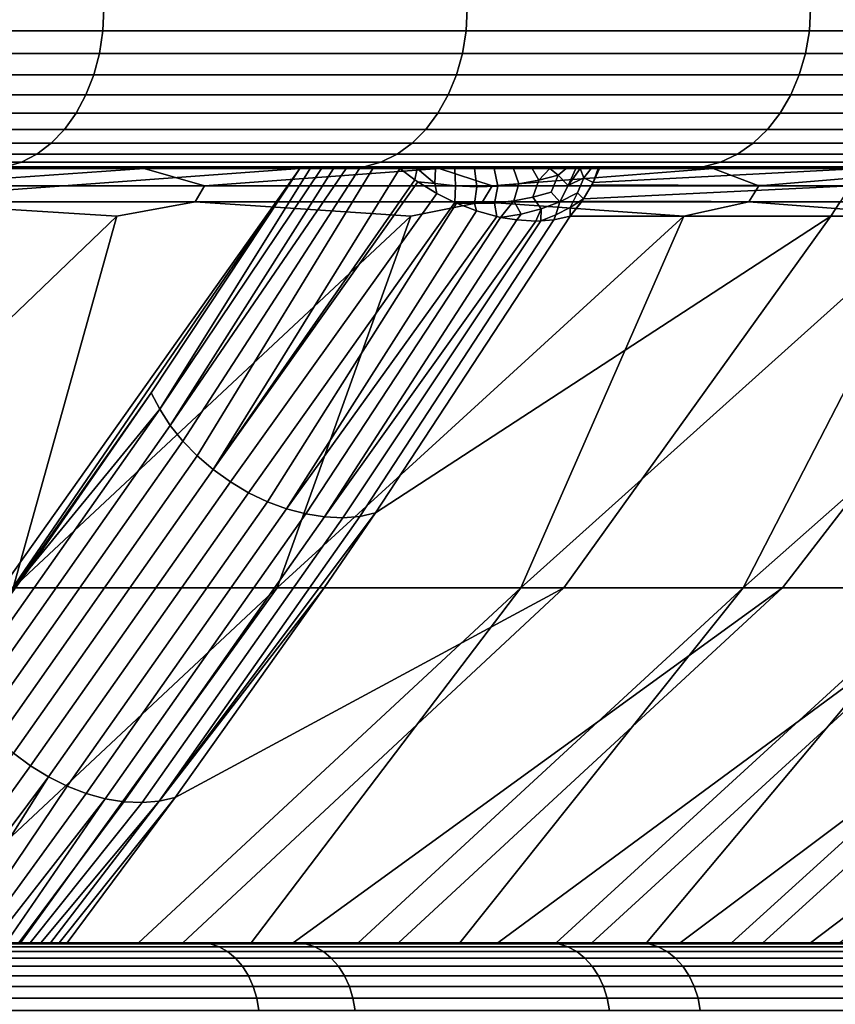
# Model space of a CAD drawing. Header units: metres. Extents: x -240 to 45, y -77 to 27.
# Tile 698 of 1056: x 33.7 to 35.22, y -62.07 to -60.22. Entities that reach past the tile are written whole.
import ezdxf

# ---------------------------------------------------------------- set-up
doc = ezdxf.new("R2010")
doc.units = ezdxf.units.M
doc.layers.add('solid_102011X2', color=7, linetype='CONTINUOUS')

msp = doc.modelspace()

# ---------------------------------------------------------------- linework, layer by layer
at = {"layer": 'solid_102011X2'}
for points in [[(33.850983, -60.242313, 87.602448), (33.135422, -60.242313, 86.90451), (33.137463, -60.200001, 86.902313), (33.85313, -60.200001, 87.600349)], [(33.135422, -60.242313, 116.295494), (33.850983, -60.242313, 115.597557), (33.85313, -60.200001, 115.599648), (33.137463, -60.200001, 116.297691)], [(34.530865, -60.242313, 88.335182), (33.850983, -60.242313, 87.602448), (33.85313, -60.200001, 87.600349), (34.533112, -60.200001, 88.333199)], [(33.850983, -60.242313, 115.597557), (34.530865, -60.242313, 114.864815), (34.533112, -60.200001, 114.866798), (33.85313, -60.200001, 115.599648)], [(35.173378, -60.242313, 89.100899), (34.530865, -60.242313, 88.335182), (34.533112, -60.200001, 88.333199), (35.17572, -60.200001, 89.09903)], [(34.530865, -60.242313, 114.864815), (35.173378, -60.242313, 114.099098), (35.17572, -60.200001, 114.100967), (34.533112, -60.200001, 114.866798)], [(35.77692, -60.242313, 89.89769), (35.173378, -60.242313, 89.100899), (35.17572, -60.200001, 89.09903), (35.779358, -60.200001, 89.895943)], [(35.173378, -60.242313, 114.099098), (35.77692, -60.242313, 113.302307), (35.779358, -60.200001, 113.304062), (35.17572, -60.200001, 114.100967)], [(33.844501, -60.284191, 87.608772), (33.129265, -60.284191, 86.911148), (33.135422, -60.242313, 86.90451), (33.850983, -60.242313, 87.602448)], [(33.129265, -60.284191, 116.288849), (33.844501, -60.284191, 115.591232), (33.850983, -60.242313, 115.597557), (33.135422, -60.242313, 116.295494)], [(34.524075, -60.284191, 88.341179), (33.844501, -60.284191, 87.608772), (33.850983, -60.242313, 87.602448), (34.530865, -60.242313, 88.335182)], [(33.844501, -60.284191, 115.591232), (34.524075, -60.284191, 114.858826), (34.530865, -60.242313, 114.864815), (33.850983, -60.242313, 115.597557)], [(35.166294, -60.284191, 89.106544), (34.524075, -60.284191, 88.341179), (34.530865, -60.242313, 88.335182), (35.173378, -60.242313, 89.100899)], [(34.524075, -60.284191, 114.858826), (35.166294, -60.284191, 114.093452), (35.173378, -60.242313, 114.099098), (34.530865, -60.242313, 114.864815)], [(35.769569, -60.284191, 89.902977), (35.166294, -60.284191, 89.106544), (35.173378, -60.242313, 89.100899), (35.77692, -60.242313, 89.89769)], [(35.166294, -60.284191, 114.093452), (35.769569, -60.284191, 113.29702), (35.77692, -60.242313, 113.302307), (35.173378, -60.242313, 114.099098)], [(33.833813, -60.324352, 87.619194), (33.11911, -60.324352, 86.922089), (33.129265, -60.284191, 86.911148), (33.844501, -60.284191, 87.608772)], [(33.11911, -60.324352, 116.277908), (33.833813, -60.324352, 115.580803), (33.844501, -60.284191, 115.591232), (33.129265, -60.284191, 116.288849)], [(34.512878, -60.324352, 88.351059), (33.833813, -60.324352, 87.619194), (33.844501, -60.284191, 87.608772), (34.524075, -60.284191, 88.341179)], [(33.833813, -60.324352, 115.580803), (34.512878, -60.324352, 114.848946), (34.524075, -60.284191, 114.858826), (33.844501, -60.284191, 115.591232)], [(35.154621, -60.324352, 89.115852), (34.512878, -60.324352, 88.351059), (34.524075, -60.284191, 88.341179), (35.166294, -60.284191, 89.106544)], [(34.512878, -60.324352, 114.848946), (35.154621, -60.324352, 114.084145), (35.166294, -60.284191, 114.093452), (34.524075, -60.284191, 114.858826)], [(35.757446, -60.324352, 89.91169), (35.154621, -60.324352, 89.115852), (35.166294, -60.284191, 89.106544), (35.769569, -60.284191, 89.902977)], [(35.154621, -60.324352, 114.084145), (35.757446, -60.324352, 113.288307), (35.769569, -60.284191, 113.29702), (35.166294, -60.284191, 114.093452)], [(33.819138, -60.361977, 87.633507), (33.105164, -60.361977, 86.937119), (33.11911, -60.324352, 86.922089), (33.833813, -60.324352, 87.619194)], [(33.105164, -60.361977, 116.262878), (33.819138, -60.361977, 115.56649), (33.833813, -60.324352, 115.580803), (33.11911, -60.324352, 116.277908)], [(34.497509, -60.361977, 88.364616), (33.819138, -60.361977, 87.633507), (33.833813, -60.324352, 87.619194), (34.512878, -60.324352, 88.351059)], [(33.819138, -60.361977, 115.56649), (34.497509, -60.361977, 114.835381), (34.512878, -60.324352, 114.848946), (33.833813, -60.324352, 115.580803)], [(35.138596, -60.361977, 89.128639), (34.497509, -60.361977, 88.364616), (34.512878, -60.324352, 88.351059), (35.154621, -60.324352, 89.115852)], [(34.497509, -60.361977, 114.835381), (35.138596, -60.361977, 114.071365), (35.154621, -60.324352, 114.084145), (34.512878, -60.324352, 114.848946)], [(35.740803, -60.361977, 89.92366), (35.138596, -60.361977, 89.128639), (35.154621, -60.324352, 89.115852), (35.757446, -60.324352, 89.91169)], [(35.138596, -60.361977, 114.071365), (35.740803, -60.361977, 113.276344), (35.757446, -60.324352, 113.288307), (35.154621, -60.324352, 114.084145)], [(33.800774, -60.396297, 87.651421), (33.087719, -60.396297, 86.955925), (33.105164, -60.361977, 86.937119), (33.819138, -60.361977, 87.633507)], [(33.087719, -60.396297, 116.24408), (33.800774, -60.396297, 115.548584), (33.819138, -60.361977, 115.56649), (33.105164, -60.361977, 116.262878)], [(34.478279, -60.396297, 88.381592), (33.800774, -60.396297, 87.651421), (33.819138, -60.361977, 87.633507), (34.497509, -60.361977, 88.364616)], [(33.800774, -60.396297, 115.548584), (34.478279, -60.396297, 114.818405), (34.497509, -60.361977, 114.835381), (33.819138, -60.361977, 115.56649)], [(35.118542, -60.396297, 89.14463), (34.478279, -60.396297, 88.381592), (34.497509, -60.361977, 88.364616), (35.138596, -60.361977, 89.128639)], [(34.478279, -60.396297, 114.818405), (35.118542, -60.396297, 114.055374), (35.138596, -60.361977, 114.071365), (34.497509, -60.361977, 114.835381)], [(35.719975, -60.396297, 89.938629), (35.118542, -60.396297, 89.14463), (35.138596, -60.361977, 89.128639), (35.740803, -60.361977, 89.92366)], [(35.118542, -60.396297, 114.055374), (35.719975, -60.396297, 113.261368), (35.740803, -60.361977, 113.276344), (35.138596, -60.361977, 114.071365)], [(33.779102, -60.426613, 87.672562), (33.067123, -60.426613, 86.978119), (33.087719, -60.396297, 86.955925), (33.800774, -60.396297, 87.651421)], [(33.067123, -60.426613, 116.221886), (33.779102, -60.426613, 115.527443), (33.800774, -60.396297, 115.548584), (33.087719, -60.396297, 116.24408)], [(34.455578, -60.426613, 88.401627), (33.779102, -60.426613, 87.672562), (33.800774, -60.396297, 87.651421), (34.478279, -60.396297, 88.381592)], [(33.779102, -60.426613, 115.527443), (34.455578, -60.426613, 114.798378), (34.478279, -60.396297, 114.818405), (33.800774, -60.396297, 115.548584)], [(35.094872, -60.426613, 89.163506), (34.455578, -60.426613, 88.401627), (34.478279, -60.396297, 88.381592), (35.118542, -60.396297, 89.14463)], [(34.455578, -60.426613, 114.798378), (35.094872, -60.426613, 114.036491), (35.118542, -60.396297, 114.055374), (34.478279, -60.396297, 114.818405)], [(35.695393, -60.426613, 89.956306), (35.094872, -60.426613, 89.163506), (35.118542, -60.396297, 89.14463), (35.719975, -60.396297, 89.938629)], [(35.094872, -60.426613, 114.036491), (35.695393, -60.426613, 113.243698), (35.719975, -60.396297, 113.261368), (35.118542, -60.396297, 114.055374)], [(33.754555, -60.452305, 87.696495), (33.043804, -60.452305, 87.00325), (33.067123, -60.426613, 86.978119), (33.779102, -60.426613, 87.672562)], [(33.043804, -60.452305, 116.196747), (33.754555, -60.452305, 115.503502), (33.779102, -60.426613, 115.527443), (33.067123, -60.426613, 116.221886)], [(34.429867, -60.452305, 88.424316), (33.754555, -60.452305, 87.696495), (33.779102, -60.426613, 87.672562), (34.455578, -60.426613, 88.401627)], [(33.754555, -60.452305, 115.503502), (34.429867, -60.452305, 114.775688), (34.455578, -60.426613, 114.798378), (33.779102, -60.426613, 115.527443)], [(35.068062, -60.452305, 89.184883), (34.429867, -60.452305, 88.424316), (34.455578, -60.426613, 88.401627), (35.094872, -60.426613, 89.163506)], [(34.429867, -60.452305, 114.775688), (35.068062, -60.452305, 114.015114), (35.094872, -60.426613, 114.036491), (34.455578, -60.426613, 114.798378)], [(35.667553, -60.452305, 89.976318), (35.068062, -60.452305, 89.184883), (35.094872, -60.426613, 89.163506), (35.695393, -60.426613, 89.956306)], [(35.068062, -60.452305, 114.015114), (35.667553, -60.452305, 113.223679), (35.695393, -60.426613, 113.243698), (35.094872, -60.426613, 114.036491)], [(33.727642, -60.472855, 87.722748), (33.01823, -60.472855, 87.030815), (33.043804, -60.452305, 87.00325), (33.754555, -60.452305, 87.696495)], [(33.01823, -60.472855, 116.169189), (33.727642, -60.472855, 115.477249), (33.754555, -60.452305, 115.503502), (33.043804, -60.452305, 116.196747)], [(34.40168, -60.472855, 88.449188), (33.727642, -60.472855, 87.722748), (33.754555, -60.452305, 87.696495), (34.429867, -60.452305, 88.424316)], [(33.727642, -60.472855, 115.477249), (34.40168, -60.472855, 114.750809), (34.429867, -60.452305, 114.775688), (33.754555, -60.452305, 115.503502)], [(35.03867, -60.472855, 89.208328), (34.40168, -60.472855, 88.449188), (34.429867, -60.452305, 88.424316), (35.068062, -60.452305, 89.184883)], [(34.40168, -60.472855, 114.750809), (35.03867, -60.472855, 113.991676), (35.068062, -60.452305, 114.015114), (34.429867, -60.452305, 114.775688)], [(35.637028, -60.472855, 89.998268), (35.03867, -60.472855, 89.208328), (35.068062, -60.452305, 89.184883), (35.667553, -60.452305, 89.976318)], [(35.03867, -60.472855, 113.991676), (35.637028, -60.472855, 113.201729), (35.667553, -60.452305, 113.223679), (35.068062, -60.452305, 114.015114)], [(33.698906, -60.487835, 87.750778), (32.990929, -60.487835, 87.060242), (33.01823, -60.472855, 87.030815), (33.727642, -60.472855, 87.722748)], [(32.990929, -60.487835, 116.139763), (33.698906, -60.487835, 115.449219), (33.727642, -60.472855, 115.477249), (33.01823, -60.472855, 116.169189)], [(34.371582, -60.487835, 88.475754), (33.698906, -60.487835, 87.750778), (33.727642, -60.472855, 87.722748), (34.40168, -60.472855, 88.449188)], [(33.698906, -60.487835, 115.449219), (34.371582, -60.487835, 114.724251), (34.40168, -60.472855, 114.750809), (33.727642, -60.472855, 115.477249)], [(35.007282, -60.487835, 89.233353), (34.371582, -60.487835, 88.475754), (34.40168, -60.472855, 88.449188), (35.03867, -60.472855, 89.208328)], [(34.371582, -60.487835, 114.724251), (35.007282, -60.487835, 113.966644), (35.03867, -60.472855, 113.991676), (34.40168, -60.472855, 114.750809)], [(35.604435, -60.487835, 90.021698), (35.007282, -60.487835, 89.233353), (35.03867, -60.472855, 89.208328), (35.637028, -60.472855, 89.998268)], [(35.007282, -60.487835, 113.966644), (35.604435, -60.487835, 113.178299), (35.637028, -60.472855, 113.201729), (35.03867, -60.472855, 113.991676)], [(33.668934, -60.496948, 87.780014), (32.962452, -60.496948, 87.090927), (32.990929, -60.487835, 87.060242), (33.698906, -60.487835, 87.750778)], [(32.962452, -60.496948, 116.10907), (33.668934, -60.496948, 115.419991), (33.698906, -60.487835, 115.449219), (32.990929, -60.487835, 116.139763)], [(34.340191, -60.496948, 114.696548), (33.668934, -60.496948, 115.419991), (33.623775, -60.5, 115.405121), (34.295483, -60.5, 114.682671)], [(34.340191, -60.496948, 88.503456), (34.295498, -60.5, 88.517349), (33.623791, -60.5, 87.794899), (33.668934, -60.496948, 87.780014)], [(34.340191, -60.496948, 88.503456), (33.668934, -60.496948, 87.780014), (33.698906, -60.487835, 87.750778), (34.371582, -60.487835, 88.475754)], [(33.668934, -60.496948, 115.419991), (34.340191, -60.496948, 114.696548), (34.371582, -60.487835, 114.724251), (33.698906, -60.487835, 115.449219)], [(34.974552, -60.496948, 113.940544), (34.340191, -60.496948, 114.696548), (34.295483, -60.5, 114.682671), (34.930264, -60.5, 113.927589)], [(34.974552, -60.496948, 89.25946), (34.930279, -60.5, 89.27243), (34.295498, -60.5, 88.517349), (34.340191, -60.496948, 88.503456)], [(34.974552, -60.496948, 89.25946), (34.340191, -60.496948, 88.503456), (34.371582, -60.487835, 88.475754), (35.007282, -60.487835, 89.233353)], [(34.340191, -60.496948, 114.696548), (34.974552, -60.496948, 113.940544), (35.007282, -60.487835, 113.966644), (34.371582, -60.487835, 114.724251)], [(35.570442, -60.496948, 113.153862), (34.974552, -60.496948, 113.940544), (34.930264, -60.5, 113.927589), (35.526432, -60.5, 113.141922)], [(35.570442, -60.496948, 90.046143), (35.526447, -60.5, 90.058098), (34.930279, -60.5, 89.27243), (34.974552, -60.496948, 89.25946)], [(35.570442, -60.496948, 90.046143), (34.974552, -60.496948, 89.25946), (35.007282, -60.487835, 89.233353), (35.604435, -60.487835, 90.021698)], [(34.974552, -60.496948, 113.940544), (35.570442, -60.496948, 113.153862), (35.604435, -60.487835, 113.178299), (35.007282, -60.487835, 113.966644)], [(27.585691, -60.5, 100.307915), (34.219402, -60.5, 91.786659), (24.33588, -60.5, 107.005951)], [(24.33588, -61.224998, 107.005951), (24.33588, -60.5, 107.005951), (34.219402, -60.5, 91.786659)], [(24.33588, -61.224998, 107.005951), (34.219402, -60.5, 91.786659), (33.190365, -61.950001, 93.371239), (24.33588, -61.950001, 107.005951)], [(27.585691, -60.5, 100.307915), (33.623791, -60.5, 87.794899), (34.219402, -60.5, 91.786659)], [(33.570652, -61.446949, 92.785645), (33.190365, -61.950001, 93.371239), (34.219402, -60.5, 91.786659)], [(33.337936, -60.5, 113.453545), (33.928371, -60.5, 112.72731), (34.295483, -60.5, 114.682671), (33.623775, -60.5, 115.405121)], [(33.465431, -60.532379, 113.27504), (33.928371, -60.5, 112.72731), (33.337936, -60.5, 113.453545)], [(33.465431, -60.532379, 113.27504), (34.041267, -60.532379, 112.549492), (33.928371, -60.5, 112.72731)], [(33.941639, -60.919876, 92.214371), (33.570652, -61.446949, 92.785645), (34.219402, -60.5, 91.786659)], [(34.219402, -60.5, 91.786659), (33.623791, -60.5, 87.794899), (34.295498, -60.5, 88.517349)], [(33.928371, -60.5, 112.72731), (34.480736, -60.5, 111.971718), (34.930264, -60.5, 113.927589), (34.295483, -60.5, 114.682671)], [(34.041267, -60.532379, 112.549492), (34.480736, -60.5, 111.971718), (33.928371, -60.5, 112.72731)], [(33.957378, -60.950699, 92.194954), (33.941639, -60.919876, 92.214371), (34.219402, -60.5, 91.786659), (34.238968, -60.5, 91.758041)], [(33.957378, -60.950699, 92.194954), (34.238968, -60.5, 91.758041), (34.260067, -60.5, 91.730255)], [(33.977196, -60.981052, 92.178818), (33.957378, -60.950699, 92.194954), (34.260067, -60.5, 91.730255), (34.282684, -60.5, 91.703339)], [(33.977196, -60.981052, 92.178818), (34.282684, -60.5, 91.703339), (34.30645, -60.5, 91.677864)], [(34.00079, -61.010334, 92.166153), (33.977196, -60.981052, 92.178818), (34.30645, -60.5, 91.677864), (34.331093, -60.5, 91.654068)], [(34.027756, -61.038036, 92.157188), (34.00079, -61.010334, 92.166153), (34.331093, -60.5, 91.654068), (34.356369, -60.5, 91.63221)], [(34.057617, -61.063667, 92.152084), (34.027756, -61.038036, 92.157188), (34.356369, -60.5, 91.63221), (34.406998, -60.5, 91.595268)], [(34.041267, -60.532379, 112.549492), (34.579453, -60.532379, 111.795586), (34.480736, -60.5, 111.971718)], [(34.057617, -61.063667, 92.152084), (34.406998, -60.5, 91.595268), (34.434677, -60.520805, 91.591919)], [(34.238968, -60.5, 91.758041), (34.219402, -60.5, 91.786659), (34.295498, -60.5, 88.517349)], [(34.260067, -60.5, 91.730255), (34.238968, -60.5, 91.758041), (34.295498, -60.5, 88.517349)], [(34.282684, -60.5, 91.703339), (34.260067, -60.5, 91.730255), (34.295498, -60.5, 88.517349)], [(34.30645, -60.5, 91.677864), (34.282684, -60.5, 91.703339), (34.295498, -60.5, 88.517349)], [(34.331093, -60.5, 91.654068), (34.30645, -60.5, 91.677864), (34.295498, -60.5, 88.517349), (34.930279, -60.5, 89.27243)], [(34.356369, -60.5, 91.63221), (34.331093, -60.5, 91.654068), (34.930279, -60.5, 89.27243)], [(34.406998, -60.5, 91.595268), (34.356369, -60.5, 91.63221), (34.930279, -60.5, 89.27243)], [(34.439346, -60.5, 91.577431), (34.406998, -60.5, 91.595268), (34.930279, -60.5, 89.27243)], [(34.434677, -60.520805, 91.591919), (34.406998, -60.5, 91.595268), (34.439346, -60.5, 91.577431)], [(34.440357, -60.524712, 91.591629), (34.434677, -60.520805, 91.591919), (34.439346, -60.5, 91.577431), (34.472179, -60.527939, 91.580673)], [(34.473782, -60.5, 91.564178), (34.439346, -60.5, 91.577431), (34.930279, -60.5, 89.27243)], [(34.472179, -60.527939, 91.580673), (34.439346, -60.5, 91.577431), (34.473782, -60.5, 91.564178)], [(34.511086, -60.532417, 91.573769), (34.472179, -60.527939, 91.580673), (34.473782, -60.5, 91.564178), (34.509682, -60.5, 91.555733)], [(34.509682, -60.5, 91.555733), (34.473782, -60.5, 91.564178), (34.930279, -60.5, 89.27243)], [(34.480736, -60.5, 111.971718), (34.993568, -60.5, 111.188759), (34.930264, -60.5, 113.927589)], [(34.579453, -60.532379, 111.795586), (34.993568, -60.5, 111.188759), (34.480736, -60.5, 111.971718)], [(34.54641, -60.5, 91.552246), (34.509682, -60.5, 91.555733), (34.930279, -60.5, 89.27243)], [(34.550735, -60.534058, 91.571236), (34.511086, -60.532417, 91.573769), (34.509682, -60.5, 91.555733), (34.54641, -60.5, 91.552246)], [(34.583263, -60.5, 91.553787), (34.54641, -60.5, 91.552246), (34.930279, -60.5, 89.27243)], [(34.590435, -60.532825, 91.573135), (34.550735, -60.534058, 91.571236), (34.54641, -60.5, 91.552246), (34.583263, -60.5, 91.553787)], [(34.579453, -60.532379, 111.795586), (35.078587, -60.532379, 111.015274), (34.993568, -60.5, 111.188759)], [(34.619572, -60.5, 91.560318), (34.583263, -60.5, 91.553787), (34.930279, -60.5, 89.27243)], [(34.62949, -60.528751, 91.579414), (34.590435, -60.532825, 91.573135), (34.583263, -60.5, 91.553787), (34.619572, -60.5, 91.560318)], [(34.654652, -60.5, 91.571724), (34.619572, -60.5, 91.560318), (34.930279, -60.5, 89.27243)], [(34.66721, -60.521896, 91.589973), (34.62949, -60.528751, 91.579414), (34.619572, -60.5, 91.560318), (34.654652, -60.5, 91.571724)], [(34.687931, -60.5, 91.587845), (34.654652, -60.5, 91.571724), (34.930279, -60.5, 89.27243)], [(34.66721, -60.521896, 91.589973), (34.654652, -60.5, 91.571724), (34.687931, -60.5, 91.587845)], [(34.702934, -60.512386, 91.60463), (34.689976, -60.544155, 91.619583), (34.655968, -60.553749, 91.608337), (34.66721, -60.521896, 91.589973)], [(34.66721, -60.521896, 91.589973), (34.687931, -60.5, 91.587845), (34.702934, -60.512386, 91.60463)], [(34.718479, -60.5, 91.608192), (34.687931, -60.5, 91.587845), (34.930279, -60.5, 89.27243)], [(34.702934, -60.512386, 91.60463), (34.687931, -60.5, 91.587845), (34.718479, -60.5, 91.608192)], [(34.702934, -60.512386, 91.60463), (34.721905, -60.531906, 91.633942), (34.706573, -60.562359, 91.650017), (34.689976, -60.544155, 91.619583)], [(34.721905, -60.531906, 91.633942), (34.702934, -60.512386, 91.60463), (34.718479, -60.5, 91.608192), (34.736378, -60.5, 91.623184)], [(34.706573, -60.562359, 91.650017), (34.721905, -60.531906, 91.633942), (34.751259, -60.5172, 91.651184), (34.739254, -60.545712, 91.665031)], [(34.736378, -60.5, 91.623184), (34.718479, -60.5, 91.608192), (34.930279, -60.5, 89.27243)], [(34.721905, -60.531906, 91.633942), (34.736378, -60.5, 91.623184), (34.744392, -60.5, 91.630844)], [(34.721905, -60.531906, 91.633942), (34.744392, -60.5, 91.630844), (34.751259, -60.5172, 91.651184)], [(34.744392, -60.5, 91.630844), (34.736378, -60.5, 91.623184), (34.930279, -60.5, 89.27243)], [(34.751259, -60.5172, 91.651184), (34.768879, -60.52599, 91.683052), (34.750866, -60.556934, 91.694748), (34.739254, -60.545712, 91.665031)], [(34.764736, -60.5, 91.65345), (34.744392, -60.5, 91.630844), (34.930279, -60.5, 89.27243)], [(34.751259, -60.5172, 91.651184), (34.744392, -60.5, 91.630844), (34.764736, -60.5, 91.65345)], [(34.768879, -60.52599, 91.683052), (34.751259, -60.5172, 91.651184), (34.764736, -60.5, 91.65345), (34.777828, -60.5, 91.67112)], [(34.777828, -60.5, 91.67112), (34.764736, -60.5, 91.65345), (34.930279, -60.5, 89.27243)], [(35.250153, -60.532379, 92.474625), (34.766445, -60.530685, 91.684631), (34.768879, -60.52599, 91.683052), (35.270096, -60.5, 92.47316)], [(34.768879, -60.52599, 91.683052), (34.777828, -60.5, 91.67112), (34.780632, -60.5, 91.675415)], [(34.768879, -60.52599, 91.683052), (34.780632, -60.5, 91.675415), (35.270096, -60.5, 92.47316)], [(34.780632, -60.5, 91.675415), (34.777828, -60.5, 91.67112), (34.930279, -60.5, 89.27243)], [(34.780632, -60.5, 91.675415), (34.930279, -60.5, 89.27243), (35.526447, -60.5, 90.058098), (35.270096, -60.5, 92.47316)], [(34.993568, -60.5, 111.188759), (35.465519, -60.5, 110.380501), (35.526432, -60.5, 113.141922), (34.930264, -60.5, 113.927589)], [(35.078587, -60.532379, 111.015274), (35.465519, -60.5, 110.380501), (34.993568, -60.5, 111.188759)], [(35.078587, -60.532379, 111.015274), (35.53738, -60.532379, 110.210587), (35.465519, -60.5, 110.380501)], [(33.448654, -60.562321, 113.261017), (34.0238, -60.562321, 112.536339), (34.041267, -60.532379, 112.549492), (33.465431, -60.532379, 113.27504)], [(34.0238, -60.562321, 112.536339), (34.561337, -60.562321, 111.783333), (34.579453, -60.532379, 111.795586), (34.041267, -60.532379, 112.549492)], [(34.057617, -61.063667, 92.152084), (34.434677, -60.520805, 91.591919), (34.440357, -60.524712, 91.591629)], [(34.057617, -61.063667, 92.152084), (34.440357, -60.524712, 91.591629), (34.47588, -60.546429, 91.592445), (34.089851, -61.086781, 92.150932)], [(34.472179, -60.527939, 91.580673), (34.47588, -60.546429, 91.592445), (34.440357, -60.524712, 91.591629)], [(34.472179, -60.527939, 91.580673), (34.511086, -60.532417, 91.573769), (34.509781, -60.563377, 91.597099), (34.47588, -60.546429, 91.592445)], [(34.550735, -60.534058, 91.571236), (34.546741, -60.565388, 91.594688), (34.509781, -60.563377, 91.597099), (34.511086, -60.532417, 91.573769)], [(34.590435, -60.532825, 91.573135), (34.583797, -60.564449, 91.595795), (34.546741, -60.565388, 91.594688), (34.550735, -60.534058, 91.571236)], [(34.561337, -60.562321, 111.783333), (35.059872, -60.562321, 111.003967), (35.078587, -60.532379, 111.015274), (34.579453, -60.532379, 111.795586)], [(34.62949, -60.528751, 91.579414), (34.620392, -60.560551, 91.600365), (34.583797, -60.564449, 91.595795), (34.590435, -60.532825, 91.573135)], [(34.66721, -60.521896, 91.589973), (34.655968, -60.553749, 91.608337), (34.620392, -60.560551, 91.600365), (34.62949, -60.528751, 91.579414)], [(34.750866, -60.556934, 91.694748), (35.250153, -60.532379, 92.474625), (35.231232, -60.562321, 92.485588), (34.748253, -60.560806, 91.696442)], [(34.750866, -60.556934, 91.694748), (34.768879, -60.52599, 91.683052), (34.766445, -60.530685, 91.684631)], [(34.750866, -60.556934, 91.694748), (34.766445, -60.530685, 91.684631), (35.250153, -60.532379, 92.474625)], [(35.059872, -60.562321, 111.003967), (35.518112, -60.562321, 110.200249), (35.53738, -60.532379, 110.210587), (35.078587, -60.532379, 111.015274)], [(34.089851, -61.086781, 92.150932), (34.47588, -60.546429, 91.592445), (34.509781, -60.563377, 91.597099), (34.123894, -61.106972, 92.15374)], [(34.671223, -60.575657, 91.638016), (34.63382, -60.585384, 91.629242), (34.620392, -60.560551, 91.600365), (34.655968, -60.553749, 91.608337)], [(34.706573, -60.562359, 91.650017), (34.671223, -60.575657, 91.638016), (34.655968, -60.553749, 91.608337), (34.689976, -60.544155, 91.619583)], [(34.698982, -60.586815, 91.673965), (34.706573, -60.562359, 91.650017), (34.739254, -60.545712, 91.665031), (34.725803, -60.573009, 91.683479)], [(34.725803, -60.573009, 91.683479), (34.739254, -60.545712, 91.665031), (34.750866, -60.556934, 91.694748)], [(33.448654, -60.562321, 113.261017), (33.28857, -60.589287, 113.410957), (33.151787, -61.284962, 112.366158), (33.876881, -60.589287, 112.687325)], [(34.0238, -60.562321, 112.536339), (33.448654, -60.562321, 113.261017), (33.876881, -60.589287, 112.687325)], [(34.0238, -60.562321, 112.536339), (33.876881, -60.589287, 112.687325), (33.682869, -61.284962, 111.656227), (34.427258, -60.589287, 111.934433)], [(34.561337, -60.562321, 111.783333), (34.0238, -60.562321, 112.536339), (34.427258, -60.589287, 111.934433)], [(34.159153, -61.12389, 92.160469), (34.123894, -61.106972, 92.15374), (34.509781, -60.563377, 91.597099), (34.512859, -60.564743, 91.597694)], [(34.195007, -61.137238, 92.170998), (34.159153, -61.12389, 92.160469), (34.512859, -60.564743, 91.597694), (34.550625, -60.57933, 91.607269)], [(34.561337, -60.562321, 111.783333), (34.427258, -60.589287, 111.934433), (34.177071, -61.284962, 110.920143), (34.938244, -60.589287, 111.154266)], [(34.546741, -60.565388, 91.594688), (34.512859, -60.564743, 91.597694), (34.509781, -60.563377, 91.597099)], [(34.546741, -60.565388, 91.594688), (34.550625, -60.57933, 91.607269), (34.512859, -60.564743, 91.597694)], [(34.546741, -60.565388, 91.594688), (34.583797, -60.564449, 91.595795), (34.588467, -60.589909, 91.621002), (34.550625, -60.57933, 91.607269)], [(35.059872, -60.562321, 111.003967), (34.561337, -60.562321, 111.783333), (34.938244, -60.589287, 111.154266)], [(34.583797, -60.564449, 91.595795), (34.620392, -60.560551, 91.600365), (34.595032, -60.591324, 91.623802), (34.588467, -60.589909, 91.621002)], [(34.63382, -60.585384, 91.629242), (34.595032, -60.591324, 91.623802), (34.620392, -60.560551, 91.600365)], [(35.059872, -60.562321, 111.003967), (34.938244, -60.589287, 111.154266), (34.633106, -61.284962, 110.159828), (35.408493, -60.589287, 110.3489)], [(34.706573, -60.562359, 91.650017), (34.698982, -60.586815, 91.673965), (34.670597, -60.598095, 91.665962), (34.671223, -60.575657, 91.638016)], [(34.750866, -60.556934, 91.694748), (34.748253, -60.560806, 91.696442), (34.725796, -60.589287, 91.710686)], [(34.725803, -60.573009, 91.683479), (34.750866, -60.556934, 91.694748), (34.725796, -60.589287, 91.710686)], [(34.748253, -60.560806, 91.696442), (35.231232, -60.562321, 92.485588), (35.213558, -60.589287, 92.50563), (34.725796, -60.589287, 91.710686)], [(35.518112, -60.562321, 110.200249), (35.408493, -60.589287, 110.3489), (35.049786, -61.284962, 109.377251), (35.836769, -60.589287, 109.520439)], [(35.518112, -60.562321, 110.200249), (35.059872, -60.562321, 111.003967), (35.408493, -60.589287, 110.3489)], [(35.231232, -60.562321, 92.485588), (35.674522, -60.562321, 93.297653), (35.659805, -60.589287, 93.324486), (35.213558, -60.589287, 92.50563)], [(33.876881, -60.589287, 112.687325), (33.151787, -61.284962, 112.366158), (33.682869, -61.284962, 111.656227)], [(34.427258, -60.589287, 111.934433), (33.682869, -61.284962, 111.656227), (34.177071, -61.284962, 110.920143)], [(34.938244, -60.589287, 111.154266), (34.177071, -61.284962, 110.920143), (34.633106, -61.284962, 110.159828)], [(34.195007, -61.137238, 92.170998), (34.550625, -60.57933, 91.607269), (34.588467, -60.589909, 91.621002)], [(34.230835, -61.146778, 92.185143), (34.195007, -61.137238, 92.170998), (34.588467, -60.589909, 91.621002), (34.595032, -60.591324, 91.623802)], [(34.361362, -61.14465, 92.271881), (35.213558, -60.589287, 92.50563), (34.714119, -61.284962, 93.185005), (34.265285, -61.284977, 92.420288)], [(34.695095, -60.595932, 91.684067), (34.725796, -60.589287, 91.710686), (34.361362, -61.14465, 92.271881), (34.331932, -61.15126, 92.246513)], [(34.361362, -61.14465, 92.271881), (34.725796, -60.589287, 91.710686), (35.213558, -60.589287, 92.50563)], [(34.63382, -60.585384, 91.629242), (34.625652, -60.596268, 91.638626), (34.595032, -60.591324, 91.623802)], [(34.671223, -60.575657, 91.638016), (34.661434, -60.598286, 91.65979), (34.625652, -60.596268, 91.638626), (34.63382, -60.585384, 91.629242)], [(35.408493, -60.589287, 110.3489), (34.633106, -61.284962, 110.159828), (35.049786, -61.284962, 109.377251)], [(34.671223, -60.575657, 91.638016), (34.670597, -60.598095, 91.665962), (34.661434, -60.598286, 91.65979)], [(34.698982, -60.586815, 91.673965), (34.695095, -60.595932, 91.684067), (34.670597, -60.598095, 91.665962)], [(34.698982, -60.586815, 91.673965), (34.725803, -60.573009, 91.683479), (34.725796, -60.589287, 91.710686), (34.695095, -60.595932, 91.684067)], [(35.213558, -60.589287, 92.50563), (35.659805, -60.589287, 93.324486), (35.12331, -61.284962, 93.971527), (34.714119, -61.284962, 93.185005)], [(35.836769, -60.589287, 109.520439), (35.049786, -61.284962, 109.377251), (35.426033, -61.284962, 108.574448)], [(35.659805, -60.589287, 93.324486), (36.063423, -60.589287, 94.165192), (35.491879, -61.284962, 94.777885), (35.12331, -61.284962, 93.971527)], [(34.266003, -61.152351, 92.20266), (34.230835, -61.146778, 92.185143), (34.595032, -60.591324, 91.623802), (34.625652, -60.596268, 91.638626)], [(34.266003, -61.152351, 92.20266), (34.625652, -60.596268, 91.638626), (34.661434, -60.598286, 91.65979)], [(34.266003, -61.152351, 92.20266), (34.661434, -60.598286, 91.65979), (34.670597, -60.598095, 91.665962), (34.2999, -61.153854, 92.223236)], [(34.331932, -61.15126, 92.246513), (34.2999, -61.153854, 92.223236), (34.670597, -60.598095, 91.665962), (34.695095, -60.595932, 91.684067)], [(33.941639, -60.919876, 92.214371), (33.714172, -61.247452, 92.564644), (33.570652, -61.446949, 92.785645)], [(33.957378, -60.950699, 92.194954), (33.714172, -61.247452, 92.564644), (33.941639, -60.919876, 92.214371)], [(33.585747, -61.478687, 92.76722), (33.570652, -61.446949, 92.785645), (33.714172, -61.247452, 92.564644), (33.957378, -60.950699, 92.194954)], [(33.957378, -60.950699, 92.194954), (33.977196, -60.981052, 92.178818), (33.604988, -61.509857, 92.751961), (33.585747, -61.478687, 92.76722)], [(33.977196, -60.981052, 92.178818), (34.00079, -61.010334, 92.166153), (33.628029, -61.539925, 92.74015), (33.604988, -61.509857, 92.751961)], [(34.00079, -61.010334, 92.166153), (34.027756, -61.038036, 92.157188), (33.654469, -61.568367, 92.732002), (33.628029, -61.539925, 92.74015)], [(34.027756, -61.038036, 92.157188), (34.057617, -61.063667, 92.152084), (33.683846, -61.594688, 92.727638), (33.654469, -61.568367, 92.732002)], [(34.057617, -61.063667, 92.152084), (34.089851, -61.086781, 92.150932), (33.715645, -61.61842, 92.727158), (33.683846, -61.594688, 92.727638)], [(34.089851, -61.086781, 92.150932), (34.123894, -61.106972, 92.15374), (33.749306, -61.639156, 92.730553), (33.715645, -61.61842, 92.727158)], [(34.123894, -61.106972, 92.15374), (34.159153, -61.12389, 92.160469), (33.784245, -61.656528, 92.737778), (33.749306, -61.639156, 92.730553)], [(34.159153, -61.12389, 92.160469), (34.195007, -61.137238, 92.170998), (33.819847, -61.670231, 92.748695), (33.784245, -61.656528, 92.737778)], [(34.195007, -61.137238, 92.170998), (34.230835, -61.146778, 92.185143), (33.855495, -61.680031, 92.763115), (33.819847, -61.670231, 92.748695)], [(34.230835, -61.146778, 92.185143), (34.266003, -61.152351, 92.20266), (33.890556, -61.685753, 92.780792), (33.855495, -61.680031, 92.763115)], [(34.266003, -61.152351, 92.20266), (34.2999, -61.153854, 92.223236), (33.924427, -61.687294, 92.801414), (33.890556, -61.685753, 92.780792)], [(34.2999, -61.153854, 92.223236), (34.331932, -61.15126, 92.246513), (33.956505, -61.684635, 92.824615), (33.924427, -61.687294, 92.801414)], [(33.956505, -61.684635, 92.824615), (34.361362, -61.14465, 92.271881), (34.265285, -61.284977, 92.420288)], [(34.331932, -61.15126, 92.246513), (34.361362, -61.14465, 92.271881), (33.956505, -61.684635, 92.824615)], [(34.177071, -61.284962, 110.920143), (33.682869, -61.284962, 111.656227), (33.226658, -61.950001, 110.917587), (33.466747, -61.950001, 110.553688)], [(34.177071, -61.284962, 110.920143), (33.466747, -61.950001, 110.553688), (33.69717, -61.950001, 110.183647)], [(34.633106, -61.284962, 110.159828), (34.177071, -61.284962, 110.920143), (33.69717, -61.950001, 110.183647), (33.917824, -61.950001, 109.807617)], [(33.986565, -61.677731, 92.850349), (34.714119, -61.284962, 93.185005), (34.000774, -61.950001, 93.539841), (33.783932, -61.950001, 93.161522)], [(34.633106, -61.284962, 110.159828), (33.917824, -61.950001, 109.807617), (34.128479, -61.950001, 109.426003)], [(33.956505, -61.684635, 92.824615), (34.265285, -61.284977, 92.420288), (33.986565, -61.677731, 92.850349)], [(33.986565, -61.677731, 92.850349), (34.265285, -61.284977, 92.420288), (34.714119, -61.284962, 93.185005)], [(35.12331, -61.284962, 93.971527), (34.207481, -61.950001, 93.9235), (34.000774, -61.950001, 93.539841), (34.714119, -61.284962, 93.185005)], [(35.049786, -61.284962, 109.377251), (34.633106, -61.284962, 110.159828), (34.128479, -61.950001, 109.426003), (34.329079, -61.950001, 109.038887)], [(35.12331, -61.284962, 93.971527), (34.404118, -61.950001, 94.312622), (34.207481, -61.950001, 93.9235)], [(35.049786, -61.284962, 109.377251), (34.329079, -61.950001, 109.038887), (34.519394, -61.950001, 108.646736)], [(35.491879, -61.284962, 94.777885), (34.590431, -61.950001, 94.706703), (34.404118, -61.950001, 94.312622), (35.12331, -61.284962, 93.971527)], [(35.049786, -61.284962, 109.377251), (34.519394, -61.950001, 108.646736), (34.699387, -61.950001, 108.249611), (35.426033, -61.284962, 108.574448)], [(35.491879, -61.284962, 94.777885), (34.766365, -61.950001, 95.105637), (34.590431, -61.950001, 94.706703)], [(35.426033, -61.284962, 108.574448), (34.699387, -61.950001, 108.249611), (34.868835, -61.950001, 107.848007)], [(35.491879, -61.284962, 94.777885), (35.818859, -61.284962, 95.601974), (34.931713, -61.950001, 95.508949), (34.766365, -61.950001, 95.105637)], [(35.426033, -61.284962, 108.574448), (34.868835, -61.950001, 107.848007), (35.027714, -61.950001, 107.441978), (35.760868, -61.284962, 107.75351)], [(35.818859, -61.284962, 95.601974), (35.086449, -61.950001, 95.91658), (34.931713, -61.950001, 95.508949)], [(36.053413, -61.284962, 106.916573), (35.760868, -61.284962, 107.75351), (35.027714, -61.950001, 107.441978), (35.175835, -61.950001, 107.032021)], [(35.818859, -61.284962, 95.601974), (36.103405, -61.284962, 96.441673), (35.230381, -61.950001, 96.328018), (35.086449, -61.950001, 95.91658)], [(36.053413, -61.284962, 106.916573), (35.175835, -61.950001, 107.032021), (35.313164, -61.950001, 106.618217)], [(33.683846, -61.594688, 92.727638), (33.715645, -61.61842, 92.727158), (33.477005, -61.950001, 93.103989), (33.43576, -61.950001, 93.125908)], [(33.715645, -61.61842, 92.727158), (33.749306, -61.639156, 92.730553), (33.516392, -61.950001, 93.08773), (33.477005, -61.950001, 93.103989)], [(33.749306, -61.639156, 92.730553), (33.552849, -61.950001, 93.076958), (33.516392, -61.950001, 93.08773)], [(33.749306, -61.639156, 92.730553), (33.784245, -61.656528, 92.737778), (33.586124, -61.950001, 93.070961), (33.552849, -61.950001, 93.076958)], [(33.784245, -61.656528, 92.737778), (33.819847, -61.670231, 92.748695), (33.61652, -61.950001, 93.069008), (33.586124, -61.950001, 93.070961)], [(33.819847, -61.670231, 92.748695), (33.855495, -61.680031, 92.763115), (33.64452, -61.950001, 93.070572), (33.61652, -61.950001, 93.069008)], [(33.752983, -61.950001, 93.121552), (33.956505, -61.684635, 92.824615), (33.986565, -61.677731, 92.850349), (33.769279, -61.950001, 93.139946)], [(33.769279, -61.950001, 93.139946), (33.986565, -61.677731, 92.850349), (33.783932, -61.950001, 93.161522)], [(33.855495, -61.680031, 92.763115), (33.670166, -61.950001, 93.075264), (33.64452, -61.950001, 93.070572)], [(33.855495, -61.680031, 92.763115), (33.890556, -61.685753, 92.780792), (33.693565, -61.950001, 93.082771), (33.670166, -61.950001, 93.075264)], [(33.924427, -61.687294, 92.801414), (33.715076, -61.950001, 93.092995), (33.693565, -61.950001, 93.082771), (33.890556, -61.685753, 92.780792)], [(33.956505, -61.684635, 92.824615), (33.734909, -61.950001, 93.105934), (33.715076, -61.950001, 93.092995), (33.924427, -61.687294, 92.801414)], [(33.956505, -61.684635, 92.824615), (33.752983, -61.950001, 93.121552), (33.734909, -61.950001, 93.105934)], [(38.008633, -61.950001, 94.697197), (17.311138, -61.950001, 81.967705), (21.469858, -61.950001, 85.140915), (38.325287, -61.950001, 95.614449)], [(17.311138, -61.950001, 81.967705), (38.008633, -61.950001, 94.697197), (18.277887, -61.950001, 81.883904)], [(18.277887, -61.950001, 81.883904), (38.008633, -61.950001, 94.697197), (37.647297, -61.950001, 93.796562)], [(18.277887, -61.950001, 81.883904), (37.647297, -61.950001, 93.796562), (19.247627, -61.950001, 81.847672)], [(19.247627, -61.950001, 81.847672), (37.647297, -61.950001, 93.796562), (37.242237, -61.950001, 92.914886)], [(19.247627, -61.950001, 81.847672), (37.242237, -61.950001, 92.914886), (20.217825, -61.950001, 81.859108)], [(20.217825, -61.950001, 81.859108), (37.242237, -61.950001, 92.914886), (36.794487, -61.950001, 92.054382)], [(20.217825, -61.950001, 81.859108), (36.794487, -61.950001, 92.054382), (21.186056, -61.950001, 81.918144)], [(21.186056, -61.950001, 81.918144), (36.794487, -61.950001, 92.054382), (36.305038, -61.950001, 91.216888)], [(21.186056, -61.950001, 81.918144), (36.305038, -61.950001, 91.216888), (22.150217, -61.950001, 82.024643)], [(38.325287, -61.950001, 95.614449), (21.469858, -61.950001, 85.140915), (21.489742, -61.950001, 85.15377)], [(33.715076, -61.950001, 93.092995), (21.489742, -61.950001, 85.15377), (21.507832, -61.950001, 85.169266)], [(38.325287, -61.950001, 95.614449), (21.489742, -61.950001, 85.15377), (33.715076, -61.950001, 93.092995)], [(33.715076, -61.950001, 93.092995), (21.507832, -61.950001, 85.169266), (33.693565, -61.950001, 93.082771)], [(22.150217, -61.950001, 82.024643), (36.305038, -61.950001, 91.216888), (35.774837, -61.950001, 90.404114)], [(22.150217, -61.950001, 82.024643), (35.774837, -61.950001, 90.404114), (23.108379, -61.950001, 82.178421)], [(23.108379, -61.950001, 82.178421), (35.774837, -61.950001, 90.404114), (35.205147, -61.950001, 89.61808)], [(23.108379, -61.950001, 82.178421), (35.205147, -61.950001, 89.61808), (24.058172, -61.950001, 82.37915)], [(24.058172, -61.950001, 82.37915), (35.205147, -61.950001, 89.61808), (34.597713, -61.950001, 88.861198)], [(24.058172, -61.950001, 82.37915), (34.597713, -61.950001, 88.861198), (24.996685, -61.950001, 82.626213)], [(24.996685, -61.950001, 82.626213), (34.597713, -61.950001, 88.861198), (33.954552, -61.950001, 88.135826)], [(24.996685, -61.950001, 82.626213), (33.954552, -61.950001, 88.135826), (25.920937, -61.950001, 82.918739)], [(25.920937, -61.950001, 82.918739), (33.954552, -61.950001, 88.135826), (33.27787, -61.950001, 87.444138)], [(33.612919, -61.950001, 115.421852), (34.284618, -61.950001, 114.700882), (31.290783, -61.950001, 113.271164), (30.980095, -61.950001, 113.576897)], [(34.284618, -61.950001, 114.700882), (31.593412, -61.950001, 112.957291), (31.290783, -61.950001, 113.271164)], [(34.284618, -61.950001, 114.700882), (31.887615, -61.950001, 112.635651), (31.593412, -61.950001, 112.957291)], [(34.284618, -61.950001, 114.700882), (34.918762, -61.950001, 113.948273), (32.173332, -61.950001, 112.30632), (31.887615, -61.950001, 112.635651)], [(34.918762, -61.950001, 113.948273), (32.450241, -61.950001, 111.969666), (32.173332, -61.950001, 112.30632)], [(34.918762, -61.950001, 113.948273), (35.513458, -61.950001, 113.166641), (32.718246, -61.950001, 111.625793), (32.450241, -61.950001, 111.969666)], [(35.513458, -61.950001, 113.166641), (32.9771, -61.950001, 111.275032), (32.718246, -61.950001, 111.625793)], [(35.513458, -61.950001, 113.166641), (36.067051, -61.950001, 112.358765), (33.226658, -61.950001, 110.917587), (32.9771, -61.950001, 111.275032)], [(36.067051, -61.950001, 112.358765), (33.466747, -61.950001, 110.553688), (33.226658, -61.950001, 110.917587)], [(33.306126, -61.951283, 87.444824), (33.27787, -61.950001, 87.444138), (33.954552, -61.950001, 88.135826)], [(33.2873, -61.951283, 115.773514), (33.304237, -61.950001, 115.784325), (33.977226, -61.951283, 115.068039)], [(33.612919, -61.950001, 115.421852), (33.2873, -61.951283, 115.773514), (33.977226, -61.951283, 115.068039)], [(33.977226, -61.951283, 115.068039), (33.304237, -61.950001, 115.784325), (33.346916, -61.950001, 115.822708), (33.994789, -61.950001, 115.077873)], [(33.995113, -61.951283, 88.151215), (34.003239, -61.950001, 88.131226), (33.315495, -61.950001, 87.426643), (33.306126, -61.951283, 87.444824)], [(33.995113, -61.951283, 88.151215), (33.306126, -61.951283, 87.444824), (33.954552, -61.950001, 88.135826)], [(34.039623, -61.950001, 88.086243), (33.349495, -61.950001, 87.379807), (33.315495, -61.950001, 87.426643), (34.003239, -61.950001, 88.131226)], [(33.552448, -61.951817, 115.652611), (34.039429, -61.950001, 115.113976), (33.994789, -61.950001, 115.077873), (33.346916, -61.950001, 115.822708)], [(33.364174, -61.951817, 87.361603), (33.349495, -61.950001, 87.379807), (34.039623, -61.950001, 88.086243), (34.051758, -61.951817, 88.065094)], [(34.068535, -61.957291, 88.049492), (33.380161, -61.957291, 87.345184), (33.364174, -61.951817, 87.361603), (34.051758, -61.951817, 88.065094)], [(36.067051, -61.950001, 112.358765), (36.572746, -61.950001, 111.536766), (33.69717, -61.950001, 110.183647), (33.466747, -61.950001, 110.553688)], [(33.552448, -61.951817, 115.652611), (34.230606, -61.951817, 114.940033), (34.039429, -61.950001, 115.113976)], [(33.568653, -61.957291, 115.668816), (34.247593, -61.957291, 114.955414), (34.230606, -61.951817, 114.940033), (33.552448, -61.951817, 115.652611)], [(34.284618, -61.950001, 114.700882), (33.612919, -61.950001, 115.421852), (33.977226, -61.951283, 115.068039)], [(36.572746, -61.950001, 111.536766), (33.917824, -61.950001, 109.807617), (33.69717, -61.950001, 110.183647)], [(38.325287, -61.950001, 95.614449), (33.715076, -61.950001, 93.092995), (33.734909, -61.950001, 93.105934)], [(38.325287, -61.950001, 95.614449), (33.734909, -61.950001, 93.105934), (33.752983, -61.950001, 93.121552)], [(38.325287, -61.950001, 95.614449), (33.752983, -61.950001, 93.121552), (33.769279, -61.950001, 93.139946)], [(38.325287, -61.950001, 95.614449), (33.769279, -61.950001, 93.139946), (33.783932, -61.950001, 93.161522)], [(38.325287, -61.950001, 95.614449), (33.783932, -61.950001, 93.161522), (34.000774, -61.950001, 93.539841)], [(36.572746, -61.950001, 111.536766), (37.038868, -61.950001, 110.688789), (34.128479, -61.950001, 109.426003), (33.917824, -61.950001, 109.807617)], [(33.995113, -61.951283, 88.151215), (33.954552, -61.950001, 88.135826), (34.597713, -61.950001, 88.861198)], [(33.977226, -61.951283, 115.068039), (33.994789, -61.950001, 115.077873), (34.6311, -61.951283, 114.329018)], [(34.284618, -61.950001, 114.700882), (33.977226, -61.951283, 115.068039), (34.6311, -61.951283, 114.329018)], [(34.6311, -61.951283, 114.329018), (33.994789, -61.950001, 115.077873), (34.039429, -61.950001, 115.113976), (34.649239, -61.950001, 114.337837)], [(34.648003, -61.951283, 88.891098), (34.656437, -61.950001, 88.870728), (34.003239, -61.950001, 88.131226), (33.995113, -61.951283, 88.151215)], [(34.648003, -61.951283, 88.891098), (33.995113, -61.951283, 88.151215), (34.597713, -61.950001, 88.861198)], [(38.325287, -61.950001, 95.614449), (34.000774, -61.950001, 93.539841), (34.207481, -61.950001, 93.9235), (38.596489, -61.950001, 96.546059)], [(34.695107, -61.950001, 88.827721), (34.039623, -61.950001, 88.086243), (34.003239, -61.950001, 88.131226), (34.656437, -61.950001, 88.870728)], [(34.230606, -61.951817, 114.940033), (34.695713, -61.950001, 114.371559), (34.649239, -61.950001, 114.337837), (34.039429, -61.950001, 115.113976)], [(34.051758, -61.951817, 88.065094), (34.039623, -61.950001, 88.086243), (34.695107, -61.950001, 88.827721), (34.703682, -61.951817, 88.80175)], [(34.721214, -61.957291, 88.786987), (34.068535, -61.957291, 88.049492), (34.051758, -61.951817, 88.065094), (34.703682, -61.951817, 88.80175)], [(37.038868, -61.950001, 110.688789), (34.329079, -61.950001, 109.038887), (34.128479, -61.950001, 109.426003)], [(38.596489, -61.950001, 96.546059), (34.207481, -61.950001, 93.9235), (34.404118, -61.950001, 94.312622)], [(34.230606, -61.951817, 114.940033), (34.872669, -61.951817, 114.194771), (34.695713, -61.950001, 114.371559)], [(34.247593, -61.957291, 114.955414), (34.890396, -61.957291, 114.20929), (34.872669, -61.951817, 114.194771), (34.230606, -61.951817, 114.940033)], [(34.918762, -61.950001, 113.948273), (34.284618, -61.950001, 114.700882), (34.6311, -61.951283, 114.329018)], [(37.463654, -61.950001, 109.817375), (34.519394, -61.950001, 108.646736), (34.329079, -61.950001, 109.038887), (37.038868, -61.950001, 110.688789)], [(38.596489, -61.950001, 96.546059), (34.404118, -61.950001, 94.312622), (34.590431, -61.950001, 94.706703)], [(37.463654, -61.950001, 109.817375), (34.699387, -61.950001, 108.249611), (34.519394, -61.950001, 108.646736)], [(38.596489, -61.950001, 96.546059), (34.590431, -61.950001, 94.706703), (34.766365, -61.950001, 95.105637), (38.821609, -61.950001, 97.489822)], [(34.648003, -61.951283, 88.891098), (34.597713, -61.950001, 88.861198), (35.205147, -61.950001, 89.61808)], [(34.6311, -61.951283, 114.329018), (34.649239, -61.950001, 114.337837), (35.247288, -61.951283, 113.558304)], [(34.918762, -61.950001, 113.948273), (34.6311, -61.951283, 114.329018), (35.247288, -61.951283, 113.558304)], [(35.263168, -61.951283, 89.662636), (35.272755, -61.950001, 89.642906), (34.656437, -61.950001, 88.870728), (34.648003, -61.951283, 88.891098)], [(35.263168, -61.951283, 89.662636), (34.648003, -61.951283, 88.891098), (35.205147, -61.950001, 89.61808)], [(35.247288, -61.951283, 113.558304), (34.649239, -61.950001, 114.337837), (34.695713, -61.950001, 114.371559), (35.265945, -61.950001, 113.566071)], [(35.31361, -61.950001, 89.601997), (34.695107, -61.950001, 88.827721), (34.656437, -61.950001, 88.870728), (35.272755, -61.950001, 89.642906)], [(35.318359, -61.951817, 89.569756), (34.695107, -61.950001, 88.827721), (35.31361, -61.950001, 89.601997)], [(35.318359, -61.951817, 89.569756), (34.703682, -61.951817, 88.80175), (34.695107, -61.950001, 88.827721)], [(34.872669, -61.951817, 114.194771), (35.314133, -61.950001, 113.597321), (35.265945, -61.950001, 113.566071), (34.695713, -61.950001, 114.371559)], [(37.845562, -61.950001, 108.925194), (34.868835, -61.950001, 107.848007), (34.699387, -61.950001, 108.249611), (37.463654, -61.950001, 109.817375)], [(35.336601, -61.957291, 89.555885), (34.721214, -61.957291, 88.786987), (34.703682, -61.951817, 88.80175), (35.318359, -61.951817, 89.569756)], [(38.821609, -61.950001, 97.489822), (34.766365, -61.950001, 95.105637), (34.931713, -61.950001, 95.508949)], [(37.845562, -61.950001, 108.925194), (35.027714, -61.950001, 107.441978), (34.868835, -61.950001, 107.848007)], [(34.872669, -61.951817, 114.194771), (35.47707, -61.951817, 113.418648), (35.314133, -61.950001, 113.597321)], [(34.890396, -61.957291, 114.20929), (35.495495, -61.957291, 113.432274), (35.47707, -61.951817, 113.418648), (34.872669, -61.951817, 114.194771)], [(35.513458, -61.950001, 113.166641), (34.918762, -61.950001, 113.948273), (35.247288, -61.951283, 113.558304)], [(38.821609, -61.950001, 97.489822), (34.931713, -61.950001, 95.508949), (35.086449, -61.950001, 95.91658), (39.000126, -61.950001, 98.443527)], [(38.183285, -61.950001, 108.01506), (35.175835, -61.950001, 107.032021), (35.027714, -61.950001, 107.441978), (37.845562, -61.950001, 108.925194)], [(39.000126, -61.950001, 98.443527), (35.086449, -61.950001, 95.91658), (35.230381, -61.950001, 96.328018)], [(38.183285, -61.950001, 108.01506), (35.313164, -61.950001, 106.618217), (35.175835, -61.950001, 107.032021)], [(35.263168, -61.951283, 89.662636), (35.205147, -61.950001, 89.61808), (35.774837, -61.950001, 90.404114)], [(33.380161, -61.957291, 87.345184), (34.068535, -61.957291, 88.049492), (34.08448, -61.966286, 88.03466), (33.395355, -61.966286, 87.329582)], [(33.395355, -61.966286, 87.329582), (34.08448, -61.966286, 88.03466), (34.099201, -61.978577, 88.020966), (33.409378, -61.978577, 87.315186)], [(34.247593, -61.957291, 114.955414), (33.568653, -61.957291, 115.668816), (33.584053, -61.966286, 115.684219), (34.263733, -61.966286, 114.970032)], [(34.263733, -61.966286, 114.970032), (33.584053, -61.966286, 115.684219), (33.598263, -61.978577, 115.698425), (34.278633, -61.978577, 114.983528)], [(34.068535, -61.957291, 88.049492), (34.721214, -61.957291, 88.786987), (34.737877, -61.966286, 88.772964), (34.08448, -61.966286, 88.03466)], [(34.08448, -61.966286, 88.03466), (34.737877, -61.966286, 88.772964), (34.753254, -61.978577, 88.760025), (34.099201, -61.978577, 88.020966)], [(34.890396, -61.957291, 114.20929), (34.247593, -61.957291, 114.955414), (34.263733, -61.966286, 114.970032), (34.907242, -61.966286, 114.223091)], [(34.907242, -61.966286, 114.223091), (34.263733, -61.966286, 114.970032), (34.278633, -61.978577, 114.983528), (34.922791, -61.978577, 114.235832)], [(34.721214, -61.957291, 88.786987), (35.336601, -61.957291, 89.555885), (35.353935, -61.966286, 89.542702), (34.737877, -61.966286, 88.772964)], [(34.737877, -61.966286, 88.772964), (35.353935, -61.966286, 89.542702), (35.369934, -61.978577, 89.530533), (34.753254, -61.978577, 88.760025)], [(35.495495, -61.957291, 113.432274), (34.890396, -61.957291, 114.20929), (34.907242, -61.966286, 114.223091), (35.513, -61.966286, 113.445229)], [(35.513, -61.966286, 113.445229), (34.907242, -61.966286, 114.223091), (34.922791, -61.978577, 114.235832), (35.52916, -61.978577, 113.457184)], [(33.409378, -61.978577, 87.315186), (34.099201, -61.978577, 88.020966), (34.112328, -61.993866, 88.008759), (33.421883, -61.993866, 87.302338)], [(34.278633, -61.978577, 114.983528), (33.598263, -61.978577, 115.698425), (33.610939, -61.993866, 115.711105), (34.29192, -61.993866, 114.99556)], [(34.099201, -61.978577, 88.020966), (34.753254, -61.978577, 88.760025), (34.766968, -61.993866, 88.748474), (34.112328, -61.993866, 88.008759)], [(34.922791, -61.978577, 114.235832), (34.278633, -61.978577, 114.983528), (34.29192, -61.993866, 114.99556), (34.936657, -61.993866, 114.247192)], [(34.753254, -61.978577, 88.760025), (35.369934, -61.978577, 89.530533), (35.384201, -61.993866, 89.519684), (34.766968, -61.993866, 88.748474)], [(35.52916, -61.978577, 113.457184), (34.922791, -61.978577, 114.235832), (34.936657, -61.993866, 114.247192), (35.543575, -61.993866, 113.467842)], [(33.421883, -61.993866, 87.302338), (34.112328, -61.993866, 88.008759), (34.123539, -62.011776, 87.998329), (33.432564, -62.011776, 87.291374)], [(34.29192, -61.993866, 114.99556), (33.610939, -61.993866, 115.711105), (33.621769, -62.011776, 115.721931), (34.303268, -62.011776, 115.005836)], [(34.112328, -61.993866, 88.008759), (34.766968, -61.993866, 88.748474), (34.778683, -62.011776, 88.738617), (34.123539, -62.011776, 87.998329)], [(34.936657, -61.993866, 114.247192), (34.29192, -61.993866, 114.99556), (34.303268, -62.011776, 115.005836), (34.948502, -62.011776, 114.256897)], [(34.766968, -61.993866, 88.748474), (35.384201, -61.993866, 89.519684), (35.396389, -62.011776, 89.510414), (34.778683, -62.011776, 88.738617)], [(35.543575, -61.993866, 113.467842), (34.936657, -61.993866, 114.247192), (34.948502, -62.011776, 114.256897), (35.555882, -62.011776, 113.476944)], [(33.432564, -62.011776, 87.291374), (34.123539, -62.011776, 87.998329), (34.132557, -62.03186, 87.989944), (33.441158, -62.03186, 87.282547)], [(34.303268, -62.011776, 115.005836), (33.621769, -62.011776, 115.721931), (33.630478, -62.03186, 115.730644), (34.312401, -62.03186, 115.014107)], [(34.123539, -62.011776, 87.998329), (34.778683, -62.011776, 88.738617), (34.788105, -62.03186, 88.730682), (34.132557, -62.03186, 87.989944)], [(34.948502, -62.011776, 114.256897), (34.303268, -62.011776, 115.005836), (34.312401, -62.03186, 115.014107), (34.958031, -62.03186, 114.264702)], [(34.778683, -62.011776, 88.738617), (35.396389, -62.011776, 89.510414), (35.406193, -62.03186, 89.50296), (34.788105, -62.03186, 88.730682)], [(35.555882, -62.011776, 113.476944), (34.948502, -62.011776, 114.256897), (34.958031, -62.03186, 114.264702), (35.565788, -62.03186, 113.484276)], [(33.441158, -62.03186, 87.282547), (34.132557, -62.03186, 87.989944), (34.139164, -62.053623, 87.983795), (33.447453, -62.053623, 87.276085)], [(34.312401, -62.03186, 115.014107), (33.630478, -62.03186, 115.730644), (33.636856, -62.053616, 115.737022), (34.319084, -62.053616, 115.020157)], [(34.132557, -62.03186, 87.989944), (34.788105, -62.03186, 88.730682), (34.795006, -62.053623, 88.724876), (34.139164, -62.053623, 87.983795)], [(34.958031, -62.03186, 114.264702), (34.312401, -62.03186, 115.014107), (34.319084, -62.053616, 115.020157), (34.965008, -62.053616, 114.270424)], [(34.788105, -62.03186, 88.730682), (35.406193, -62.03186, 89.50296), (35.413376, -62.053623, 89.497498), (34.795006, -62.053623, 88.724876)], [(35.565788, -62.03186, 113.484276), (34.958031, -62.03186, 114.264702), (34.965008, -62.053616, 114.270424), (35.573036, -62.053616, 113.489639)], [(33.447453, -62.053623, 87.276085), (34.139164, -62.053623, 87.983795), (34.143192, -62.076534, 87.980049), (33.45129, -62.076534, 87.272141)], [(34.319084, -62.053616, 115.020157), (33.636856, -62.053616, 115.737022), (33.640747, -62.076534, 115.740913), (34.323166, -62.076534, 115.023857)], [(34.139164, -62.053623, 87.983795), (34.795006, -62.053623, 88.724876), (34.799217, -62.076534, 88.721329), (34.143192, -62.076534, 87.980049)], [(34.965008, -62.053616, 114.270424), (34.319084, -62.053616, 115.020157), (34.323166, -62.076534, 115.023857), (34.969265, -62.076534, 114.273911)], [(34.795006, -62.053623, 88.724876), (35.413376, -62.053623, 89.497498), (35.417755, -62.076534, 89.494164), (34.799217, -62.076534, 88.721329)], [(35.573036, -62.053616, 113.489639), (34.965008, -62.053616, 114.270424), (34.969265, -62.076534, 114.273911), (35.577461, -62.076534, 113.492912)]]:
    msp.add_3dface(points, dxfattribs=at)

doc.saveas('drawing.dxf')
